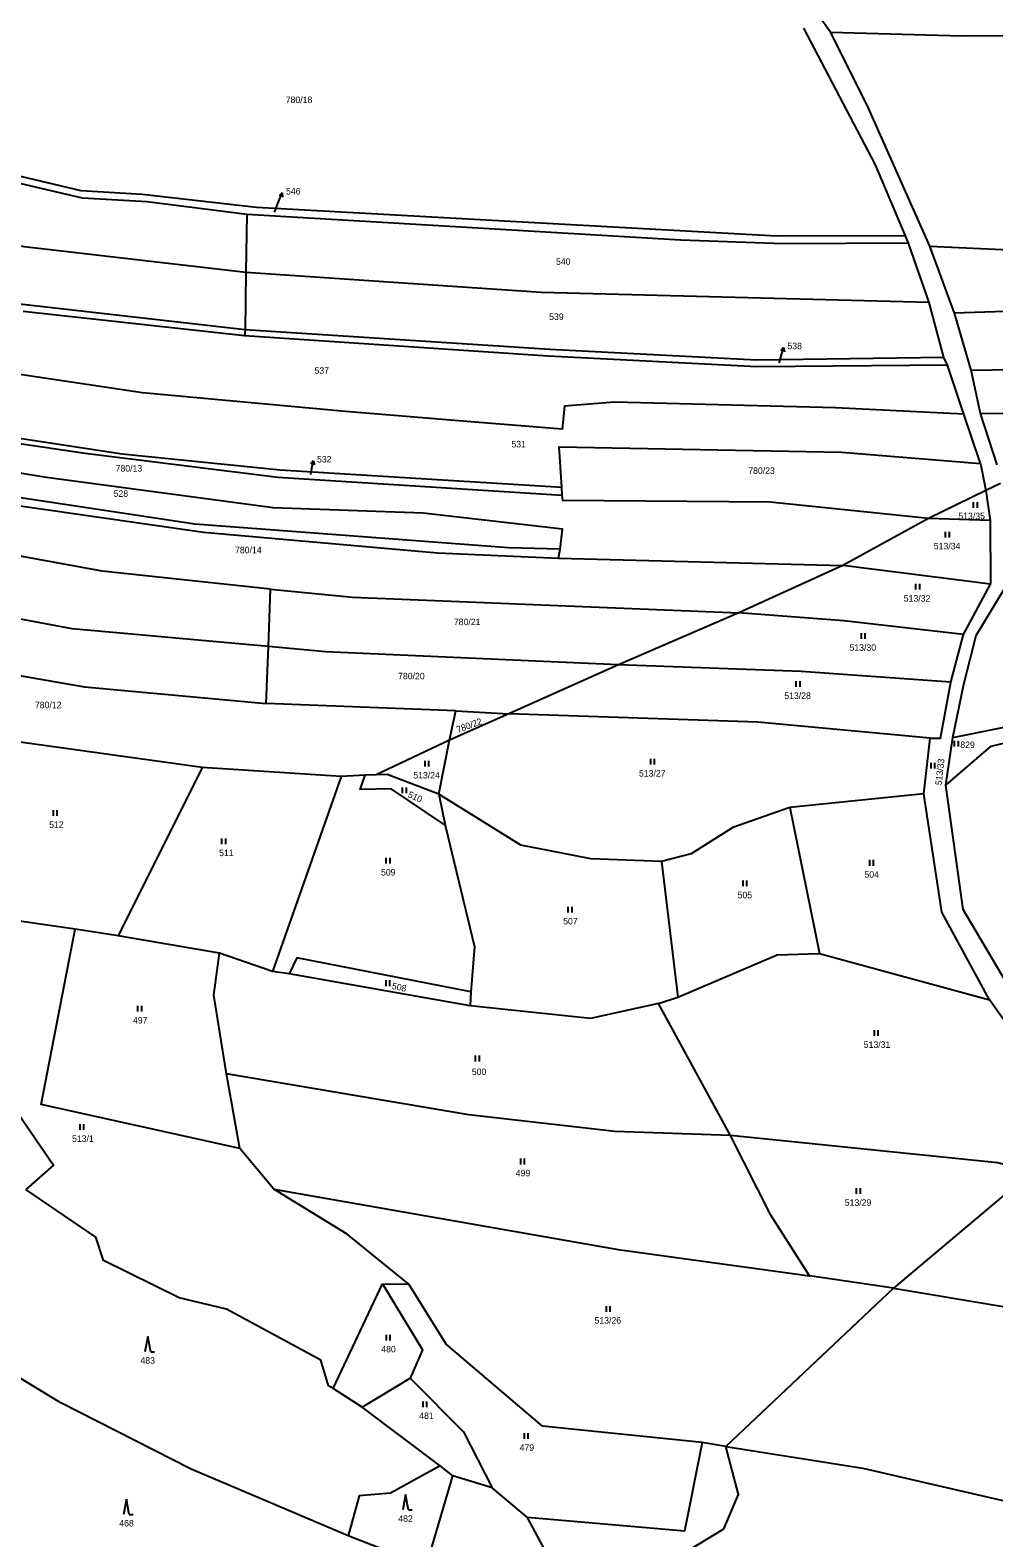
# Model space of a CAD drawing. Extents: x -680203 to -673936, y -1102717 to -1093650.
# Drawn here: x -677705.9 to -677453.7, y -1100937.2 to -1100542.3 of the extents above; entities that cross this region are included whole.
import ezdxf

# ---------------------------------------------------------------- set-up
doc = ezdxf.new("R2010")
doc.units = 0
for name, color, linetype in [('_Ideová část', 7, 'Continuous'), ('SOxx02xx_Staničení_Popis10', 7, 'Continuous'), ('SOxxxxxx_Koleje_hlavní_body_Popis10', 7, 'Continuous'), ('SOxxxxxx_Osa_bod_P', 7, 'Continuous'), ('x_prac', 7, 'Continuous')]:
    doc.layers.add(name, color=color, linetype=linetype)

msp = doc.modelspace()

# ---------------------------------------------------------------- linework, layer by layer
at = {"layer": '_Ideová část'}
msp.add_circle((-676417.7, -1099401.52), 1287.12, dxfattribs=at)
at = {"layer": 'SOxx02xx_Staničení_Popis10'}
for p, q in [((-677641.96, -1100589.97), (-677641.06, -1100587.7)), ((-677641.06, -1100587.7), (-677639.94, -1100584.92)), ((-677639.94, -1100584.92), (-677640.78, -1100585.66)), ((-677639.94, -1100584.92), (-677639.85, -1100586.03)), ((-677509.53, -1100628.3), (-677508.7, -1100625.42)), ((-677508.7, -1100625.42), (-677509.46, -1100626.24)), ((-677508.7, -1100625.42), (-677508.5, -1100626.52)), ((-677509.86, -1100629.44), (-677509.53, -1100628.3)), ((-677631.82, -1100655.09), (-677632.49, -1100655.99)), ((-677632.34, -1100658.05), (-677631.82, -1100655.09)), ((-677631.82, -1100655.09), (-677631.5, -1100656.17)), ((-677632.45, -1100658.69), (-677632.34, -1100658.05))]:
    msp.add_line(p, q, dxfattribs=at)
at = {"layer": 'SOxxxxxx_Koleje_hlavní_body_Popis10'}
for p, q in [((-677458.97, -1100667.42), (-677458.97, -1100665.92)), ((-677457.97, -1100667.42), (-677457.97, -1100665.92)), ((-677466.28, -1100675.14), (-677466.28, -1100673.64)), ((-677465.28, -1100675.14), (-677465.28, -1100673.64)), ((-677474.06, -1100688.82), (-677474.06, -1100687.32)), ((-677473.06, -1100688.82), (-677473.06, -1100687.32)), ((-677488.31, -1100701.72), (-677488.31, -1100700.22)), ((-677487.31, -1100701.72), (-677487.31, -1100700.22)), ((-677505.39, -1100714.31), (-677505.39, -1100712.81)), ((-677504.39, -1100714.31), (-677504.39, -1100712.81)), ((-677463.95, -1100729.88), (-677463.95, -1100728.38)), ((-677462.95, -1100729.88), (-677462.95, -1100728.38)), ((-677602.53, -1100735.16), (-677602.53, -1100733.66)), ((-677601.53, -1100735.16), (-677601.53, -1100733.66)), ((-677543.48, -1100734.66), (-677543.48, -1100733.16)), ((-677542.48, -1100734.66), (-677542.48, -1100733.16)), ((-677470.08, -1100735.67), (-677470.08, -1100734.17)), ((-677469.08, -1100735.67), (-677469.08, -1100734.17)), ((-677608.43, -1100742.11), (-677608.43, -1100740.61)), ((-677607.43, -1100742.11), (-677607.43, -1100740.61)), ((-677699.84, -1100748.09), (-677699.84, -1100746.59)), ((-677698.84, -1100748.09), (-677698.84, -1100746.59)), ((-677655.72, -1100755.5), (-677655.72, -1100754)), ((-677654.72, -1100755.5), (-677654.72, -1100754)), ((-677612.71, -1100760.57), (-677612.71, -1100759.07)), ((-677611.71, -1100760.57), (-677611.71, -1100759.07)), ((-677486.16, -1100761.13), (-677486.16, -1100759.63)), ((-677485.16, -1100761.13), (-677485.16, -1100759.63)), ((-677519.32, -1100766.53), (-677519.32, -1100765.03)), ((-677518.32, -1100766.53), (-677518.32, -1100765.03)), ((-677565.06, -1100773.38), (-677565.06, -1100771.88)), ((-677564.06, -1100773.38), (-677564.06, -1100771.88)), ((-677612.74, -1100792.64), (-677612.74, -1100791.14)), ((-677611.74, -1100792.64), (-677611.74, -1100791.14)), ((-677677.73, -1100799.33), (-677677.73, -1100797.83)), ((-677676.73, -1100799.33), (-677676.73, -1100797.83)), ((-677484.91, -1100805.72), (-677484.91, -1100804.22)), ((-677483.91, -1100805.72), (-677483.91, -1100804.22)), ((-677589.32, -1100812.38), (-677589.32, -1100810.88)), ((-677588.32, -1100812.38), (-677588.32, -1100810.88)), ((-677692.84, -1100830.33), (-677692.84, -1100828.83)), ((-677691.84, -1100830.33), (-677691.84, -1100828.83)), ((-677577.51, -1100839.35), (-677577.51, -1100837.85)), ((-677576.51, -1100839.35), (-677576.51, -1100837.85)), ((-677489.59, -1100847.08), (-677489.59, -1100845.58)), ((-677488.59, -1100847.08), (-677488.59, -1100845.58)), ((-677555.1, -1100877.95), (-677555.1, -1100876.45)), ((-677554.1, -1100877.95), (-677554.1, -1100876.45)), ((-677612.66, -1100885.48), (-677612.66, -1100883.98)), ((-677611.66, -1100885.48), (-677611.66, -1100883.98)), ((-677675.12, -1100884.44), (-677675.87, -1100888.44)), ((-677674.37, -1100888.44), (-677675.12, -1100884.44)), ((-677674.37, -1100888.44), (-677673.37, -1100888.44)), ((-677603.06, -1100902.93), (-677603.06, -1100901.43)), ((-677602.06, -1100902.93), (-677602.06, -1100901.43)), ((-677576.52, -1100911.25), (-677576.52, -1100909.75)), ((-677575.52, -1100911.25), (-677575.52, -1100909.75)), ((-677680.74, -1100927.06), (-677681.49, -1100931.06)), ((-677679.99, -1100931.06), (-677680.74, -1100927.06)), ((-677607.65, -1100925.84), (-677608.4, -1100929.84)), ((-677606.9, -1100929.84), (-677607.65, -1100925.84)), ((-677679.99, -1100931.06), (-677678.99, -1100931.06)), ((-677606.9, -1100929.84), (-677605.9, -1100929.84))]:
    msp.add_line(p, q, dxfattribs=at)
at = {"layer": 'x_prac'}
for p, q in [((-677496.43, -1100542.77), (-677510.56, -1100523.06)), ((-677649.2, -1100590.55), (-677649.51, -1100605.76)), ((-677476.01, -1100598.07), (-677476.79, -1100596.19)), ((-677470.63, -1100613.65), (-677476.01, -1100598.07)), ((-677463.97, -1100616.4), (-677470.42, -1100598.85)), ((-677649.51, -1100605.76), (-677649.66, -1100620.73)), ((-677466.75, -1100627.99), (-677470.63, -1100613.65)), ((-677649.8, -1100622.33), (-677707.73, -1100615.96)), ((-677459.56, -1100631.36), (-677463.97, -1100616.4)), ((-677649.66, -1100620.73), (-677649.8, -1100622.33)), ((-677465.79, -1100630.03), (-677466.75, -1100627.99)), ((-677461.49, -1100642.88), (-677465.79, -1100630.03)), ((-677457.12, -1100642.71), (-677459.56, -1100631.36)), ((-677457.13, -1100655.74), (-677461.49, -1100642.88)), ((-677412.15, -1100643.1), (-677457.12, -1100642.71)), ((-677452.77, -1100656.1), (-677457.12, -1100642.71)), ((-677457.13, -1100655.74), (-677455.79, -1100662.88)), ((-677566.65, -1100664.11), (-677566.78, -1100661.96)), ((-677455.79, -1100662.88), (-677470.74, -1100670.22)), ((-677451.92, -1100661.04), (-677455.79, -1100662.88)), ((-677455.79, -1100662.88), (-677454.61, -1100670.71)), ((-677470.74, -1100670.22), (-677493.22, -1100682.54)), ((-677454.61, -1100670.71), (-677470.74, -1100670.22)), ((-677454.61, -1100670.71), (-677454.57, -1100687.39)), ((-677567.63, -1100680.54), (-677567.19, -1100678.22)), ((-677567.63, -1100680.54), (-677493.22, -1100682.54)), ((-677493.22, -1100682.54), (-677520.42, -1100694.92)), ((-677454.57, -1100687.39), (-677493.22, -1100682.54)), ((-677643.53, -1100703.73), (-677643.05, -1100688.67)), ((-677461.65, -1100700.6), (-677454.57, -1100687.39)), ((-677520.42, -1100694.92), (-677551.9, -1100708.53)), ((-677464.89, -1100713.02), (-677461.65, -1100700.6)), ((-677644.18, -1100718.66), (-677643.53, -1100703.73)), ((-677551.9, -1100708.53), (-677580.62, -1100721.37)), ((-677594.53, -1100720.58), (-677644.18, -1100718.66)), ((-677596.12, -1100728.25), (-677594.53, -1100720.58)), ((-677580.62, -1100721.37), (-677596.12, -1100728.25)), ((-677594.53, -1100720.58), (-677580.62, -1100721.37)), ((-677660.86, -1100735.37), (-677718.41, -1100727.4)), ((-677596.12, -1100728.25), (-677615.34, -1100737.31)), ((-677598.91, -1100742.37), (-677596.12, -1100728.25)), ((-677471.99, -1100742.28), (-677470.32, -1100727.75)), ((-677466.19, -1100740), (-677464.41, -1100727.53)), ((-677660.86, -1100735.37), (-677682.86, -1100779.5)), ((-677624.51, -1100737.75), (-677660.86, -1100735.37)), ((-677624.51, -1100737.75), (-677642.53, -1100788.82)), ((-677618.26, -1100737.43), (-677624.51, -1100737.75)), ((-677615.34, -1100737.31), (-677618.26, -1100737.43)), ((-677598.91, -1100742.37), (-677597.28, -1100750.52)), ((-677471.99, -1100742.28), (-677507.1, -1100745.87)), ((-677507.1, -1100745.87), (-677499.29, -1100784.13)), ((-677540.68, -1100760.02), (-677536.37, -1100795.59)), ((-677694.15, -1100777.72), (-677723.03, -1100773.6)), ((-677682.86, -1100779.5), (-677694.15, -1100777.72)), ((-677656.4, -1100784.07), (-677682.86, -1100779.5)), ((-677642.53, -1100788.82), (-677656.4, -1100784.07)), ((-677499.29, -1100784.13), (-677454.81, -1100796.3)), ((-677638.15, -1100789.49), (-677642.53, -1100788.82)), ((-677590.71, -1100797.79), (-677638.15, -1100789.49)), ((-677590.53, -1100794.19), (-677590.71, -1100797.79)), ((-677541.46, -1100797.21), (-677536.37, -1100795.59)), ((-677522.59, -1100831.83), (-677541.46, -1100797.21)), ((-677651.01, -1100835.19), (-677654.51, -1100815.68)), ((-677642.11, -1100845.81), (-677651.01, -1100835.19)), ((-677443.68, -1100841.23), (-677479.91, -1100871.77)), ((-677626.57, -1100898.05), (-677613.71, -1100870.66)), ((-677613.71, -1100870.66), (-677606.78, -1100870.71)), ((-677479.91, -1100871.77), (-677523.82, -1100913.26)), ((-677479.91, -1100871.77), (-677501.89, -1100868.55)), ((-677619.02, -1100902.98), (-677606.46, -1100895.32)), ((-677619.02, -1100902.98), (-677626.57, -1100898.05)), ((-677598.62, -1100918.29), (-677619.02, -1100902.98)), ((-677523.82, -1100913.26), (-677530.02, -1100912.17)), ((-677595.28, -1100920.91), (-677598.62, -1100918.29)), ((-677601.4, -1100941.73), (-677595.28, -1100920.91)), ((-677585.02, -1100924.11), (-677595.28, -1100920.91)), ((-677575.73, -1100931.86), (-677585.02, -1100924.11))]:
    msp.add_line(p, q, dxfattribs=at)
for points in [[(-677476.79, -1100596.19), (-677484.64, -1100577.52), (-677503.41, -1100541.79)], [(-677496.43, -1100542.77), (-677461.99, -1100543.81), (-677401.17, -1100543.58)], [(-677470.42, -1100598.85), (-677486.85, -1100561.93), (-677496.43, -1100542.77)], [(-677476.79, -1100596.19), (-677510.55, -1100596.2), (-677646.64, -1100588.7), (-677676.57, -1100585.35), (-677692.54, -1100584.33), (-677783.8, -1100562.67)], [(-677649.51, -1100605.76), (-677707.48, -1100599.06), (-677762.44, -1100588.61), (-677810.38, -1100575.94), (-677834.53, -1100566.59)], [(-677649.2, -1100590.55), (-677675.31, -1100587.27), (-677692.19, -1100586.3), (-677784.47, -1100564.71)], [(-677649.66, -1100620.73), (-677707.93, -1100614.14), (-677752.33, -1100605.04), (-677810.95, -1100593.27), (-677840.29, -1100577.89)], [(-677476.01, -1100598.07), (-677508.82, -1100598.26), (-677535.63, -1100597.31), (-677649.2, -1100590.55)], [(-677470.42, -1100598.85), (-677447.61, -1100599.87), (-677399.91, -1100597.47), (-677354.34, -1100591.38)], [(-677337.51, -1100603.5), (-677367.47, -1100610.65), (-677397.53, -1100614.23), (-677463.97, -1100616.4)], [(-677470.63, -1100613.65), (-677572.17, -1100611.03), (-677649.51, -1100605.76)], [(-677567.19, -1100678.22), (-677566.59, -1100672.99), (-677603.08, -1100668.78), (-677642.32, -1100667.36), (-677701.67, -1100659.48), (-677749.29, -1100651.77), (-677796.19, -1100641.09), (-677863.21, -1100620.23)], [(-677465.79, -1100630.03), (-677515.58, -1100630.47), (-677570.36, -1100627.63), (-677649.8, -1100622.33)], [(-677466.75, -1100627.99), (-677515.78, -1100628.71), (-677569.89, -1100625.96), (-677649.66, -1100620.73)], [(-677567.19, -1100678.22), (-677580.68, -1100677.9), (-677662.85, -1100671.71), (-677712.46, -1100664.2), (-677775.5, -1100651.3), (-677813.42, -1100641.15), (-677862.53, -1100625.4)], [(-677459.56, -1100631.36), (-677414.52, -1100630.68), (-677385.42, -1100629), (-677372.67, -1100625.97)], [(-677862.09, -1100627.69), (-677832.43, -1100637.21), (-677795.33, -1100648.3), (-677751, -1100658.66), (-677719.52, -1100665.32), (-677660.51, -1100673.81), (-677599.26, -1100679.17), (-677567.63, -1100680.54)], [(-677461.49, -1100642.88), (-677495.11, -1100641.22), (-677552.95, -1100639.69), (-677566.07, -1100640.74), (-677566.63, -1100646.83), (-677591.64, -1100644.82), (-677623.42, -1100642.16), (-677676.56, -1100637.24), (-677709.75, -1100632.26)], [(-677643.05, -1100688.67), (-677687.04, -1100683.96), (-677769.54, -1100668.89), (-677848.59, -1100648.06)], [(-677712.85, -1100649.94), (-677691.56, -1100653.09), (-677641.08, -1100659.39), (-677566.65, -1100664.11)], [(-677712.7, -1100648.53), (-677681.83, -1100653.29), (-677640.45, -1100657.42), (-677566.78, -1100661.96)], [(-677566.78, -1100661.96), (-677567.44, -1100651.41), (-677493.56, -1100652.79), (-677457.13, -1100655.74)], [(-677470.74, -1100670.22), (-677512.18, -1100665.95), (-677566.46, -1100665.51), (-677566.65, -1100664.11)], [(-677643.53, -1100703.73), (-677694.89, -1100699.07), (-677771.73, -1100684.69), (-677831.09, -1100667.99)], [(-677818.96, -1100687.89), (-677718.85, -1100709.57), (-677691.69, -1100714.29), (-677644.18, -1100718.66)], [(-677643.05, -1100688.67), (-677621.59, -1100690.78), (-677520.42, -1100694.92)], [(-677464.41, -1100727.53), (-677461.48, -1100713.61), (-677458.28, -1100700.84), (-677450.74, -1100688.24)], [(-677461.65, -1100700.6), (-677492.94, -1100696.97), (-677520.42, -1100694.92)], [(-677464.41, -1100727.53), (-677428.49, -1100720.28), (-677418.55, -1100713.38), (-677408.07, -1100701.29)], [(-677551.9, -1100708.53), (-677628.62, -1100705.15), (-677643.53, -1100703.73)], [(-677466.19, -1100740), (-677454.34, -1100729.81), (-677426.56, -1100723.12), (-677416.32, -1100715.41), (-677406.5, -1100703.92)], [(-677464.89, -1100713.02), (-677504.09, -1100710.3), (-677551.9, -1100708.53)], [(-677470.32, -1100727.75), (-677467.63, -1100727.75), (-677464.89, -1100713.02)], [(-677470.32, -1100727.75), (-677515.46, -1100723.54), (-677580.62, -1100721.37)], [(-677597.28, -1100750.52), (-677611.45, -1100740.95), (-677619.57, -1100741.18), (-677618.26, -1100737.43)], [(-677598.91, -1100742.37), (-677612.45, -1100737.24), (-677615.34, -1100737.31)], [(-677440.39, -1100808.62), (-677461.73, -1100772.58), (-677466.19, -1100740)], [(-677540.68, -1100760.02), (-677559.17, -1100759.37), (-677577.45, -1100755.76), (-677598.91, -1100742.37)], [(-677507.1, -1100745.87), (-677522.03, -1100751.11), (-677532.93, -1100758.01), (-677540.68, -1100760.02)], [(-677454.81, -1100796.3), (-677467.32, -1100773.28), (-677471.99, -1100742.28)], [(-677597.28, -1100750.52), (-677589.58, -1100782.4), (-677590.53, -1100794.19)], [(-677651.01, -1100835.19), (-677703.05, -1100823.71), (-677694.15, -1100777.72)], [(-677654.51, -1100815.68), (-677657.86, -1100795.06), (-677656.4, -1100784.07)], [(-677590.53, -1100794.19), (-677636.13, -1100785.29), (-677638.15, -1100789.49)], [(-677536.37, -1100795.59), (-677510.37, -1100784.44), (-677499.29, -1100784.13)], [(-677541.46, -1100797.21), (-677559.23, -1100801.17), (-677590.71, -1100797.79)], [(-677428.14, -1100828.02), (-677442.75, -1100813.2), (-677454.81, -1100796.3)], [(-677719.51, -1100810.86), (-677699.81, -1100839.55), (-677707.02, -1100845.91)], [(-677522.59, -1100831.83), (-677552.92, -1100830.78), (-677591.13, -1100826.34), (-677654.51, -1100815.68)], [(-677501.89, -1100868.55), (-677512.01, -1100852.68), (-677522.59, -1100831.83)], [(-677443.68, -1100841.23), (-677452.62, -1100838.93), (-677522.59, -1100831.83)], [(-677626.57, -1100898.05), (-677627.79, -1100897.34), (-677629.84, -1100890.65), (-677654.55, -1100877.27), (-677666.89, -1100874.35), (-677686.71, -1100864.54), (-677688.72, -1100858.4), (-677707.02, -1100845.91)], [(-677606.78, -1100870.71), (-677622.94, -1100857.6), (-677642.11, -1100845.81)], [(-677642.11, -1100845.81), (-677552, -1100861.64), (-677501.89, -1100868.55)], [(-677613.71, -1100870.66), (-677603.24, -1100887.94), (-677606.46, -1100895.32)], [(-677530.02, -1100912.17), (-677571.81, -1100907.92), (-677597.07, -1100886.42), (-677606.78, -1100870.71)], [(-677479.91, -1100871.77), (-677451.26, -1100876.6), (-677374.71, -1100898.7), (-677357.41, -1100906.24)], [(-677622.64, -1100936.68), (-677663.76, -1100919.22), (-677698.05, -1100901.72), (-677740.08, -1100876.22)], [(-677606.46, -1100895.32), (-677592.5, -1100909.37), (-677585.02, -1100924.11)], [(-677530.02, -1100912.17), (-677534.63, -1100935.39), (-677575.73, -1100931.86)], [(-677535.22, -1100941.42), (-677524.32, -1100934.78), (-677520.49, -1100925.78), (-677523.82, -1100913.26)], [(-677523.82, -1100913.26), (-677487.95, -1100918.93), (-677432.8, -1100931.69), (-677390.94, -1100945.95)], [(-677598.62, -1100918.29), (-677611.59, -1100925.51), (-677619.76, -1100926.2), (-677622.64, -1100936.68)], [(-677545.2, -1100965.35), (-677563.25, -1100955.12), (-677575.73, -1100931.86)], [(-677601.4, -1100941.73), (-677607.45, -1100942.59), (-677622.64, -1100936.68)]]:
    msp.add_lwpolyline(points, dxfattribs=at)

# ---------------------------------------------------------------- texts
at = {"layer": 'SOxxxxxx_Osa_bod_P'}
for s, p in [('780/18', (-677639.02, -1100561.38)), ('546', (-677638.95, -1100585.33)), ('540', (-677568.27, -1100603.73)), ('539', (-677570.07, -1100618.18)), ('538', (-677507.7, -1100625.84)), ('537', (-677631.49, -1100632.27)), ('531', (-677579.95, -1100651.56)), ('532', (-677630.84, -1100655.52)), ('780/13', (-677683.55, -1100657.9)), ('780/23', (-677517.95, -1100658.5)), ('528', (-677684.08, -1100664.52)), ('513/35', (-677462.95, -1100670.39)), ('780/14', (-677652.29, -1100679.29)), ('513/34', (-677469.39, -1100678.27)), ('513/32', (-677477.24, -1100691.95)), ('780/21', (-677595.01, -1100698.12)), ('513/30', (-677491.45, -1100704.84)), ('780/20', (-677609.61, -1100712.31)), ('780/12', (-677704.67, -1100719.88)), ('513/28', (-677508.52, -1100717.44)), ('829', (-677462.44, -1100730.3)), ('513/24', (-677605.63, -1100738.28)), ('513/27', (-677546.55, -1100737.78)), ('512', (-677700.95, -1100751.22)), ('511', (-677656.46, -1100758.62)), ('509', (-677614.09, -1100763.7)), ('504', (-677487.54, -1100764.26)), ('505', (-677520.74, -1100769.66)), ('507', (-677566.4, -1100776.51)), ('497', (-677679.01, -1100802.46)), ('513/31', (-677487.72, -1100808.84)), ('500', (-677590.31, -1100815.96)), ('513/1', (-677694.96, -1100833.46)), ('499', (-677578.82, -1100842.48)), ('513/29', (-677492.69, -1100850.21)), ('513/26', (-677558.2, -1100881.07)), ('480', (-677614.02, -1100888.6)), ('483', (-677677.04, -1100891.56)), ('481', (-677604.09, -1100906.05)), ('479', (-677577.8, -1100914.38)), ('482', (-677609.56, -1100932.97)), ('468', (-677682.59, -1100934.19))]:
    msp.add_text(s, height=1.7, dxfattribs=at).set_placement(p)
for s, rotation, p in [('780/22', 20, (-677593.99, -1100726.38)), ('513/33', 84, (-677467.32, -1100740.11)), ('510', 336, (-677607.21, -1100743.1)), ('508', 348, (-677611.35, -1100793.38))]:
    msp.add_text(s, height=1.7, rotation=rotation, dxfattribs=at).set_placement(p)

doc.saveas('drawing.dxf')
